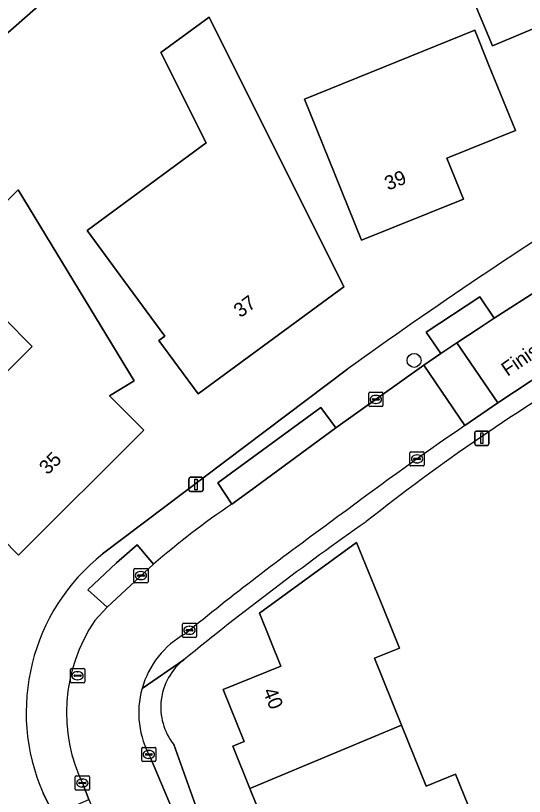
# Model space of a CAD drawing. Extents: x 158472 to 159562, y 388525 to 389606.
# Drawn here: x 158538.7 to 158574.4, y 389102.4 to 389157.2 of the extents above; entities that cross this region are included whole.
import ezdxf

# ---------------------------------------------------------------- set-up
doc = ezdxf.new("R2010")
doc.units = 0
for name, color, linetype in [('IMGEO_Boom', 7, 'Continuous'), ('IMGEO_Erf', 7, 'Continuous'), ('IMGEO_Greppel_droge_sloot', 7, 'Continuous'), ('IMGEO_Kolk', 7, 'Continuous'), ('IMGEO_Lichtmast', 7, 'Continuous'), ('IMGEO_Openbare_ruimte_label', 7, 'Continuous'), ('IMGEO_Pand', 7, 'Continuous'), ('IMGEO_Pand_nummerreeks', 7, 'Continuous'), ('IMGEO_Parkeervlak_open', 7, 'Continuous'), ('IMGEO_Rijbaan_lokaal_open', 7, 'Continuous'), ('IMGEO_Rioolput', 7, 'Continuous'), ('IMGEO_Voetpad_open', 7, 'Continuous')]:
    doc.layers.add(name, color=color, linetype=linetype)

msp = doc.modelspace()

# ---------------------------------------------------------------- linework, layer by layer
at = {"layer": 'IMGEO_Boom'}
msp.add_circle((158566.699, 389132.972), 0.489, dxfattribs=at)
at = {"layer": 'IMGEO_Erf'}
for points in [[(158570.316, 389159.584), (158573.697, 389160.985), (158574.434, 389159.208), (158585.937, 389163.973), (158587.492, 389160.22), (158589.406, 389155.6), (158577.601, 389150.71), (158575.687, 389155.33), (158575.276, 389156.322), (158572.196, 389155.046)], [(158551.553, 389130.625), (158548.8, 389134.371), (158549.208, 389134.671), (158546.333, 389138.584), (158543.756, 389142.092), (158549.094, 389146.014), (158552.105, 389148.226), (158548.931, 389154.566), (158552.311, 389157.05), (158555.485, 389150.71), (158559.54, 389142.61), (158561.778, 389138.138)], [(158559.003, 389151.304), (158570.963, 389156.136), (158571.934, 389153.732), (158573.807, 389149.096), (158569.009, 389147.158), (158570.167, 389144.292), (158563.005, 389141.399), (158561.132, 389146.035)], [(158535.423, 389122.857), (158532.111, 389126.184), (158539.911, 389133.946), (158533.914, 389139.972), (158538.908, 389144.942), (158547.052, 389131.544), (158545.326, 389130.495), (158547.745, 389128.064), (158538.95, 389119.312)], [(158563.958, 389095.692), (158562.831, 389098.481), (158557.804, 389096.45), (158555.185, 389102.935), (158553.982, 389105.913), (158554.781, 389106.237), (158553.308, 389109.885), (158557.348, 389111.516), (158555.851, 389115.224), (158562.668, 389120.2), (158564.543, 389115.558), (158565.667, 389112.774), (158563.925, 389112.071), (158565.818, 389107.385), (158567.546, 389103.105), (158569.612, 389103.94), (158571.683, 389098.812), (158568.595, 389097.565)]]:
    msp.add_lwpolyline(points, close=True, dxfattribs=at)
for points in [[(158544.21, 389161.265), (158518.431, 389138.608)], [(158544.847, 389119.389), (158562.051, 389132.373)], [(158549.833, 389106.026), (158551.6, 389101.115), (158562.942, 389074.364)], [(158541.712, 389100.476), (158541.415, 389101.08), (158540.663, 389102.607)]]:
    msp.add_lwpolyline(points, dxfattribs=at)
for centre, radius, start, end in [((158765.685, 388849.558), 348.499, 122.05467, 125.75483), ((158652.848, 389008.57), 144.227, 120.44216, 128.36399), ((158695.946, 388933.292), 230.363, 125.14664, 129.13621), ((158553.663, 389108.279), 14.183, 128.4304, 203.5711), ((158553.163, 389108.642), 4.235, 128.1231, 218.1465)]:
    msp.add_arc(centre, radius, start, end, dxfattribs=at)
at = {"layer": 'IMGEO_Greppel_droge_sloot'}
msp.add_lwpolyline([(158518.431, 389138.608), (158544.21, 389161.265)], dxfattribs=at)
at = {"layer": 'IMGEO_Kolk'}
for p, q in [((158563.517, 389129.809), (158563.517, 389130.661)), ((158563.592, 389130.735), (158564.444, 389130.735)), ((158564.005, 389130.515), (158564.03, 389130.515)), ((158564.518, 389130.661), (158564.518, 389129.809)), ((158563.776, 389130.229), (158563.776, 389130.241)), ((158564.214, 389130.192), (158563.816, 389130.192)), ((158563.819, 389130.278), (158564.217, 389130.278)), ((158564.028, 389129.955), (158564.003, 389129.955)), ((158564.26, 389130.241), (158564.26, 389130.229)), ((158564.444, 389129.735), (158563.592, 389129.735)), ((158566.408, 389125.636), (158566.408, 389126.488)), ((158566.483, 389126.562), (158567.335, 389126.562)), ((158566.667, 389126.056), (158566.667, 389126.068)), ((158566.71, 389126.105), (158567.108, 389126.105)), ((158566.896, 389126.342), (158566.921, 389126.342)), ((158567.151, 389126.068), (158567.151, 389126.056)), ((158567.409, 389126.488), (158567.409, 389125.636)), ((158567.335, 389125.562), (158566.483, 389125.562)), ((158567.105, 389126.019), (158566.707, 389126.019)), ((158566.919, 389125.782), (158566.894, 389125.782)), ((158547.03, 389117.445), (158547.03, 389118.297)), ((158547.105, 389118.371), (158547.957, 389118.371)), ((158547.289, 389117.865), (158547.289, 389117.877)), ((158547.332, 389117.914), (158547.73, 389117.914)), ((158547.518, 389118.151), (158547.543, 389118.151)), ((158547.773, 389117.877), (158547.773, 389117.865)), ((158548.031, 389118.297), (158548.031, 389117.445)), ((158547.957, 389117.371), (158547.105, 389117.371)), ((158547.727, 389117.828), (158547.329, 389117.828)), ((158547.541, 389117.591), (158547.516, 389117.591)), ((158550.441, 389113.61), (158550.441, 389114.462)), ((158550.516, 389114.536), (158551.368, 389114.536)), ((158550.7, 389114.03), (158550.7, 389114.042)), ((158550.743, 389114.079), (158551.141, 389114.079)), ((158550.929, 389114.316), (158550.954, 389114.316)), ((158551.184, 389114.042), (158551.184, 389114.03)), ((158551.442, 389114.462), (158551.442, 389113.61)), ((158551.368, 389113.536), (158550.516, 389113.536)), ((158551.138, 389113.993), (158550.74, 389113.993)), ((158550.952, 389113.756), (158550.927, 389113.756)), ((158547.662, 389105.821), (158548.514, 389105.821)), ((158547.587, 389104.895), (158547.587, 389105.747)), ((158547.846, 389105.315), (158547.846, 389105.327)), ((158548.284, 389105.278), (158547.886, 389105.278)), ((158547.889, 389105.364), (158548.287, 389105.364)), ((158548.075, 389105.601), (158548.1, 389105.601)), ((158548.33, 389105.327), (158548.33, 389105.315)), ((158548.588, 389105.747), (158548.588, 389104.895)), ((158548.514, 389104.821), (158547.662, 389104.821)), ((158548.098, 389105.041), (158548.073, 389105.041)), ((158542.918, 389102.894), (158542.918, 389103.746)), ((158542.993, 389103.82), (158543.845, 389103.82)), ((158543.406, 389103.6), (158543.431, 389103.6)), ((158543.919, 389103.746), (158543.919, 389102.894)), ((158543.177, 389103.314), (158543.177, 389103.326)), ((158543.615, 389103.277), (158543.217, 389103.277)), ((158543.22, 389103.363), (158543.618, 389103.363)), ((158543.661, 389103.326), (158543.661, 389103.314)), ((158543.845, 389102.82), (158542.993, 389102.82)), ((158543.429, 389103.04), (158543.404, 389103.04))]:
    msp.add_line(p, q, dxfattribs=at)
for points in [[(158563.517, 389129.809), (158563.517, 389130.661)], [(158563.592, 389130.735), (158564.444, 389130.735)], [(158564.518, 389130.661), (158564.518, 389129.809)], [(158564.444, 389129.735), (158563.592, 389129.735)], [(158566.408, 389125.636), (158566.408, 389126.488)], [(158566.483, 389126.562), (158567.335, 389126.562)], [(158567.409, 389126.488), (158567.409, 389125.636)], [(158567.335, 389125.562), (158566.483, 389125.562)], [(158547.03, 389117.445), (158547.03, 389118.297)], [(158547.105, 389118.371), (158547.957, 389118.371)], [(158548.031, 389118.297), (158548.031, 389117.445)], [(158547.957, 389117.371), (158547.105, 389117.371)], [(158550.441, 389113.61), (158550.441, 389114.462)], [(158550.516, 389114.536), (158551.368, 389114.536)], [(158551.442, 389114.462), (158551.442, 389113.61)], [(158551.368, 389113.536), (158550.516, 389113.536)], [(158547.662, 389105.821), (158548.514, 389105.821)], [(158547.587, 389104.895), (158547.587, 389105.747)], [(158548.588, 389105.747), (158548.588, 389104.895)], [(158548.514, 389104.821), (158547.662, 389104.821)], [(158542.918, 389102.894), (158542.918, 389103.746)], [(158542.993, 389103.82), (158543.845, 389103.82)], [(158543.919, 389103.746), (158543.919, 389102.894)], [(158543.845, 389102.82), (158542.993, 389102.82)]]:
    msp.add_lwpolyline(points, dxfattribs=at)
for centre, radius, start, end in [((158563.594, 389130.659), 0.0765, 91.552, 178.448), ((158563.594, 389130.659), 0.0765, 91.552, 178.448), ((158564.442, 389130.659), 0.0765, 1.552, 88.448), ((158564.442, 389130.659), 0.0765, 1.552, 88.448), ((158563.816, 389130.238), 0.0403, 85.8775, 175.7526), ((158563.813, 389130.228), 0.0366, 178.938, 274.7102), ((158564.217, 389130.235), 0.043, 264.8664, 352.4533), ((158564.221, 389130.24), 0.0386, 1.7309, 96.639), ((158563.594, 389129.811), 0.0765, 181.552, 268.448), ((158563.594, 389129.811), 0.0765, 181.552, 268.448), ((158564.442, 389129.811), 0.0765, 271.552, 358.448), ((158564.442, 389129.811), 0.0765, 271.552, 358.448), ((158566.485, 389126.486), 0.0765, 91.552, 178.448), ((158566.485, 389126.486), 0.0765, 91.552, 178.448), ((158566.707, 389126.065), 0.0403, 85.8775, 175.7526), ((158566.704, 389126.055), 0.0366, 178.938, 274.7102), ((158567.108, 389126.062), 0.043, 264.8664, 352.4533), ((158567.112, 389126.067), 0.0386, 1.7309, 96.639), ((158567.333, 389126.486), 0.0765, 1.552, 88.448), ((158567.333, 389126.486), 0.0765, 1.552, 88.448), ((158566.485, 389125.638), 0.0765, 181.552, 268.448), ((158566.485, 389125.638), 0.0765, 181.552, 268.448), ((158567.333, 389125.638), 0.0765, 271.552, 358.448), ((158567.333, 389125.638), 0.0765, 271.552, 358.448), ((158547.107, 389118.295), 0.0765, 91.552, 178.448), ((158547.107, 389118.295), 0.0765, 91.552, 178.448), ((158547.329, 389117.874), 0.0403, 85.8775, 175.7526), ((158547.326, 389117.864), 0.0366, 178.938, 274.7102), ((158547.73, 389117.871), 0.043, 264.8664, 352.4533), ((158547.734, 389117.876), 0.0386, 1.7309, 96.639), ((158547.955, 389118.295), 0.0765, 1.552, 88.448), ((158547.955, 389118.295), 0.0765, 1.552, 88.448), ((158547.107, 389117.447), 0.0765, 181.552, 268.448), ((158547.107, 389117.447), 0.0765, 181.552, 268.448), ((158547.955, 389117.447), 0.0765, 271.552, 358.448), ((158547.955, 389117.447), 0.0765, 271.552, 358.448), ((158550.518, 389114.46), 0.0765, 91.552, 178.448), ((158550.518, 389114.46), 0.0765, 91.552, 178.448), ((158550.74, 389114.039), 0.0403, 85.8775, 175.7526), ((158550.737, 389114.029), 0.0366, 178.938, 274.7102), ((158551.141, 389114.036), 0.043, 264.8664, 352.4533), ((158551.145, 389114.041), 0.0386, 1.7309, 96.639), ((158551.366, 389114.46), 0.0765, 1.552, 88.448), ((158551.366, 389114.46), 0.0765, 1.552, 88.448), ((158550.518, 389113.612), 0.0765, 181.552, 268.448), ((158550.518, 389113.612), 0.0765, 181.552, 268.448), ((158551.366, 389113.612), 0.0765, 271.552, 358.448), ((158551.366, 389113.612), 0.0765, 271.552, 358.448), ((158547.664, 389105.745), 0.0765, 91.552, 178.448), ((158547.664, 389105.745), 0.0765, 91.552, 178.448), ((158548.512, 389105.745), 0.0765, 1.552, 88.448), ((158548.512, 389105.745), 0.0765, 1.552, 88.448), ((158547.886, 389105.324), 0.0403, 85.8775, 175.7526), ((158547.883, 389105.314), 0.0366, 178.938, 274.7102), ((158548.287, 389105.321), 0.043, 264.8664, 352.4533), ((158548.291, 389105.326), 0.0386, 1.7309, 96.639), ((158547.664, 389104.897), 0.0765, 181.552, 268.448), ((158547.664, 389104.897), 0.0765, 181.552, 268.448), ((158548.512, 389104.897), 0.0765, 271.552, 358.448), ((158548.512, 389104.897), 0.0765, 271.552, 358.448), ((158542.995, 389103.744), 0.0765, 91.552, 178.448), ((158542.995, 389103.744), 0.0765, 91.552, 178.448), ((158543.843, 389103.744), 0.0765, 1.552, 88.448), ((158543.843, 389103.744), 0.0765, 1.552, 88.448), ((158543.217, 389103.323), 0.0403, 85.8775, 175.7526), ((158543.214, 389103.313), 0.0366, 178.938, 274.7102), ((158543.618, 389103.32), 0.043, 264.8664, 352.4533), ((158543.622, 389103.325), 0.0386, 1.7309, 96.639), ((158542.995, 389102.896), 0.0765, 181.552, 268.448), ((158542.995, 389102.896), 0.0765, 181.552, 268.448), ((158543.843, 389102.896), 0.0765, 271.552, 358.448), ((158543.843, 389102.896), 0.0765, 271.552, 358.448)]:
    msp.add_arc(centre, radius, start, end, dxfattribs=at)
for centre, major_axis, ratio, start_param, end_param in [((158564.004, 389130.235), (-0.387, 0.002), 0.722429, 4.712389, 7.853982), ((158564.029, 389130.235), (-0.39, 0.002), 0.717154, 1.570796, 4.712389), ((158566.895, 389126.062), (-0.387, 0.002), 0.722429, 4.712389, 7.853982), ((158566.92, 389126.062), (-0.39, 0.002), 0.717154, 1.570796, 4.712389), ((158547.517, 389117.871), (-0.387, 0.002), 0.722429, 4.712389, 7.853982), ((158547.542, 389117.871), (-0.39, 0.002), 0.717154, 1.570796, 4.712389), ((158550.928, 389114.036), (-0.387, 0.002), 0.722429, 4.712389, 7.853982), ((158550.953, 389114.036), (-0.39, 0.002), 0.717154, 1.570796, 4.712389), ((158548.074, 389105.321), (-0.387, 0.002), 0.722429, 4.712389, 7.853982), ((158548.099, 389105.321), (-0.39, 0.002), 0.717154, 1.570796, 4.712389), ((158543.405, 389103.32), (-0.387, 0.002), 0.722429, 4.712389, 7.853982), ((158543.43, 389103.32), (-0.39, 0.002), 0.717154, 1.570796, 4.712389)]:
    msp.add_ellipse(centre, major_axis=major_axis, ratio=ratio, start_param=start_param, end_param=end_param, dxfattribs=at)
at = {"layer": 'IMGEO_Lichtmast'}
for p, q in [((158570.958, 389127.107), (158570.958, 389127.907)), ((158570.958, 389127.907), (158570.958, 389127.107)), ((158571.058, 389128.007), (158571.848, 389128.007)), ((158571.848, 389128.007), (158571.058, 389128.007)), ((158571.948, 389127.907), (158571.948, 389127.107)), ((158571.948, 389127.107), (158571.948, 389127.907)), ((158571.848, 389127.007), (158571.058, 389127.007)), ((158571.058, 389127.007), (158571.848, 389127.007)), ((158550.902, 389123.87), (158550.902, 389124.67)), ((158550.902, 389124.67), (158550.902, 389123.87)), ((158551.002, 389124.77), (158551.792, 389124.77)), ((158551.792, 389124.77), (158551.002, 389124.77)), ((158551.892, 389124.67), (158551.892, 389123.87)), ((158551.892, 389123.87), (158551.892, 389124.67)), ((158551.792, 389123.77), (158551.002, 389123.77)), ((158551.002, 389123.77), (158551.792, 389123.77))]:
    msp.add_line(p, q, dxfattribs=at)
for points in [[(158571.378, 389127.882), (158571.528, 389127.882), (158571.528, 389127.132), (158571.378, 389127.132), (158571.378, 389127.882)], [(158551.322, 389124.645), (158551.472, 389124.645), (158551.472, 389123.895), (158551.322, 389123.895), (158551.322, 389124.645)]]:
    msp.add_lwpolyline(points, dxfattribs=at)
for centre, start, end in [((158571.058, 389127.907), 90, 180), ((158571.058, 389127.907), 90, 180), ((158571.848, 389127.907), 0, 90), ((158571.848, 389127.907), 360, 90), ((158571.058, 389127.107), 180, 270), ((158571.058, 389127.107), 180, 270), ((158571.848, 389127.107), 270, 0), ((158571.848, 389127.107), 270, 0), ((158551.002, 389124.67), 90, 180), ((158551.002, 389124.67), 90, 180), ((158551.792, 389124.67), 0, 90), ((158551.792, 389124.67), 360, 90), ((158551.002, 389123.87), 180, 270), ((158551.002, 389123.87), 180, 270), ((158551.792, 389123.87), 270, 0), ((158551.792, 389123.87), 270, 0)]:
    msp.add_arc(centre, 0.1, start, end, dxfattribs=at)
at = {"layer": 'IMGEO_Pand'}
for points in [[(158587.492, 389160.22), (158585.937, 389163.973), (158574.434, 389159.208), (158573.697, 389160.985), (158570.316, 389159.584), (158572.196, 389155.046), (158575.276, 389156.322), (158575.687, 389155.33), (158577.601, 389150.71), (158589.406, 389155.6)], [(158548.8, 389134.371), (158551.553, 389130.625), (158561.778, 389138.138), (158559.54, 389142.61), (158555.485, 389150.71), (158552.311, 389157.05), (158548.931, 389154.566), (158552.105, 389148.226), (158549.094, 389146.014), (158543.756, 389142.092), (158546.333, 389138.584), (158549.208, 389134.671)], [(158571.934, 389153.732), (158570.963, 389156.136), (158559.003, 389151.304), (158561.132, 389146.035), (158563.005, 389141.399), (158570.167, 389144.292), (158569.009, 389147.158), (158573.807, 389149.096)], [(158539.911, 389133.946), (158532.111, 389126.184), (158535.423, 389122.857), (158538.95, 389119.312), (158547.745, 389128.064), (158545.326, 389130.495), (158547.052, 389131.544), (158538.908, 389144.942), (158533.914, 389139.972)], [(158565.818, 389107.385), (158563.925, 389112.071), (158565.667, 389112.774), (158564.543, 389115.558), (158562.668, 389120.2), (158555.851, 389115.224), (158557.348, 389111.516), (158553.308, 389109.885), (158554.781, 389106.237), (158553.982, 389105.913), (158555.185, 389102.935)], [(158565.818, 389107.385), (158555.185, 389102.935), (158557.804, 389096.45), (158562.831, 389098.481), (158563.958, 389095.692), (158568.595, 389097.565), (158571.683, 389098.812), (158569.612, 389103.94), (158567.546, 389103.105)]]:
    msp.add_lwpolyline(points, close=True, dxfattribs=at)
at = {"layer": 'IMGEO_Parkeervlak_open'}
for points in [[(158568.574, 389133.462), (158569.706, 389134.202), (158571.195, 389135.197), (158571.761, 389135.569), (158572.325, 389135.945), (158571.317, 389137.434), (158567.552, 389134.949)], [(158553.919, 389122.886), (158555.108, 389123.746), (158561.21, 389128.229), (158560.156, 389129.669), (158552.921, 389124.378)], [(158545.159, 389115.659), (158548.423, 389118.665), (158547.277, 389120.024), (158545.828, 389118.778), (158543.803, 389116.88)]]:
    msp.add_lwpolyline(points, close=True, dxfattribs=at)
at = {"layer": 'IMGEO_Rijbaan_lokaal_open'}
for points in [[(158588.17, 389145.735), (158587.513, 389145.345), (158584.304, 389143.474), (158583.678, 389143.063), (158583.027, 389142.695), (158579.187, 389140.322), (158572.325, 389135.945), (158571.761, 389135.569), (158571.195, 389135.197), (158569.706, 389134.202), (158572.582, 389129.985), (158577.195, 389133.025)], [(158570.267, 389128.409), (158567.388, 389132.631), (158561.21, 389128.229), (158555.108, 389123.746), (158553.919, 389122.886)], [(158577.195, 389133.025), (158572.582, 389129.985), (158570.267, 389128.409)], [(158548.423, 389118.665), (158545.159, 389115.659), (158544.29, 389114.719)], [(158550.549, 389111.973), (158547.613, 389109.954)], [(158547.613, 389109.954), (158550.549, 389111.973)], [(158562.942, 389074.364), (158551.6, 389101.115), (158549.833, 389106.026)], [(158543.498, 389103.153), (158543.887, 389102.154), (158545.515, 389098.267), (158546.108, 389096.882), (158547.881, 389092.696), (158551.52, 389084.061), (158553.258, 389079.92), (158555.966, 389073.483), (158556.218, 389072.882), (158560.977, 389074.893), (158548.214, 389105.093)], [(158548.214, 389105.093), (158560.977, 389074.893), (158562.047, 389072.36), (158562.208, 389071.98)]]:
    msp.add_lwpolyline(points, dxfattribs=at)
msp.add_lwpolyline([(158567.388, 389132.631), (158570.267, 389128.409), (158572.582, 389129.985), (158569.706, 389134.202), (158568.574, 389133.462)], close=True, dxfattribs=at)
for centre, radius, start, end in [((158652.848, 389008.57), 144.227, 120.44216, 128.36399), ((158728.562, 388898.693), 278.974, 124.57036, 126.97302), ((158728.562, 388898.693), 278.974, 124.57036, 126.97302), ((158585.182, 389076.491), 55.946, 123.9739, 131.0755), ((158695.946, 388933.292), 230.363, 125.14664, 129.13621), ((158688.494, 388944.731), 218.138, 125.83762, 129.1912), ((158688.494, 388944.731), 218.138, 125.83762, 129.1912), ((158553.87, 389108.253), 11.558, 145.9826, 206.1828), ((158553.728, 389108.243), 6.35, 118.9973, 164.3663), ((158553.728, 389108.243), 6.35, 118.9973, 164.3663), ((158553.163, 389108.642), 4.235, 128.1231, 218.1465), ((158553.728, 389108.242), 6.35, 164.3635, 209.7327), ((158553.728, 389108.242), 6.35, 164.3635, 209.7327)]:
    msp.add_arc(centre, radius, start, end, dxfattribs=at)
at = {"layer": 'IMGEO_Rioolput'}
for p, q in [((158542.586, 389110.421), (158542.586, 389111.273)), ((158542.661, 389111.347), (158543.513, 389111.347)), ((158543.587, 389111.273), (158543.587, 389110.421)), ((158542.845, 389110.841), (158542.845, 389110.853)), ((158543.283, 389110.804), (158542.885, 389110.804)), ((158542.888, 389110.89), (158543.286, 389110.89)), ((158543.074, 389111.127), (158543.099, 389111.127)), ((158543.329, 389110.853), (158543.329, 389110.841)), ((158543.513, 389110.347), (158542.661, 389110.347)), ((158543.097, 389110.567), (158543.072, 389110.567))]:
    msp.add_line(p, q, dxfattribs=at)
for points in [[(158542.586, 389110.421), (158542.586, 389111.273)], [(158542.661, 389111.347), (158543.513, 389111.347)], [(158543.587, 389111.273), (158543.587, 389110.421)], [(158543.513, 389110.347), (158542.661, 389110.347)]]:
    msp.add_lwpolyline(points, dxfattribs=at)
for centre, radius, start, end in [((158542.663, 389111.271), 0.0765, 91.552, 178.448), ((158542.663, 389111.271), 0.0765, 91.552, 178.448), ((158543.511, 389111.271), 0.0765, 1.552, 88.448), ((158543.511, 389111.271), 0.0765, 1.552, 88.448), ((158542.885, 389110.85), 0.0403, 85.8775, 175.7526), ((158542.882, 389110.84), 0.0366, 178.938, 274.7102), ((158543.286, 389110.847), 0.043, 264.8664, 352.4533), ((158543.29, 389110.852), 0.0386, 1.7309, 96.639), ((158542.663, 389110.423), 0.0765, 181.552, 268.448), ((158542.663, 389110.423), 0.0765, 181.552, 268.448), ((158543.511, 389110.423), 0.0765, 271.552, 358.448), ((158543.511, 389110.423), 0.0765, 271.552, 358.448)]:
    msp.add_arc(centre, radius, start, end, dxfattribs=at)
for centre, major_axis, ratio, start_param, end_param in [((158543.073, 389110.847), (-0.387, 0.002), 0.722429, 4.712389, 7.853982), ((158543.098, 389110.847), (-0.39, 0.002), 0.717154, 1.570796, 4.712389)]:
    msp.add_ellipse(centre, major_axis=major_axis, ratio=ratio, start_param=start_param, end_param=end_param, dxfattribs=at)
at = {"layer": 'IMGEO_Voetpad_open'}
for points in [[(158553.919, 389122.886), (158552.921, 389124.378), (158560.156, 389129.669), (158561.21, 389128.229), (158567.388, 389132.631), (158568.574, 389133.462), (158567.552, 389134.949), (158571.317, 389137.434), (158572.325, 389135.945), (158579.187, 389140.322), (158578.242, 389141.835), (158582.062, 389144.228), (158583.027, 389142.695), (158583.678, 389143.063), (158584.304, 389143.474), (158583.39, 389145.019), (158587.288, 389147.297), (158588.17, 389145.735)], [(158562.051, 389132.373), (158544.847, 389119.389)], [(158544.29, 389114.719), (158545.159, 389115.659), (158543.803, 389116.88), (158545.828, 389118.778), (158547.277, 389120.024), (158548.423, 389118.665)], [(158540.663, 389102.607), (158541.415, 389101.08), (158542.238, 389101.434), (158543.887, 389102.154), (158543.498, 389103.153)]]:
    msp.add_lwpolyline(points, dxfattribs=at)
for centre, radius, start, end in [((158765.685, 388849.558), 348.499, 122.05467, 125.75483), ((158585.182, 389076.491), 55.946, 123.9739, 131.0755), ((158553.663, 389108.279), 14.183, 128.4304, 203.5711), ((158553.87, 389108.253), 11.558, 145.9826, 206.1828)]:
    msp.add_arc(centre, radius, start, end, dxfattribs=at)

# ---------------------------------------------------------------- texts
at = {"layer": 'IMGEO_Openbare_ruimte_label'}
msp.add_text('Finistèrelaan', height=1, rotation=34.1191, dxfattribs=at).set_placement((158573.252, 389131.818))
at = {"layer": 'IMGEO_Pand_nummerreeks'}
for s, rotation, p in [('39', 21.9956, (158564.876, 389144.872)), ('37', 36.3072, (158554.507, 389135.923)), ('35', 44.8596, (158540.985, 389124.892)), ('40', 291.988, (158556.073, 389109.768))]:
    msp.add_text(s, height=1, rotation=rotation, dxfattribs=at).set_placement(p)

doc.saveas('drawing.dxf')
